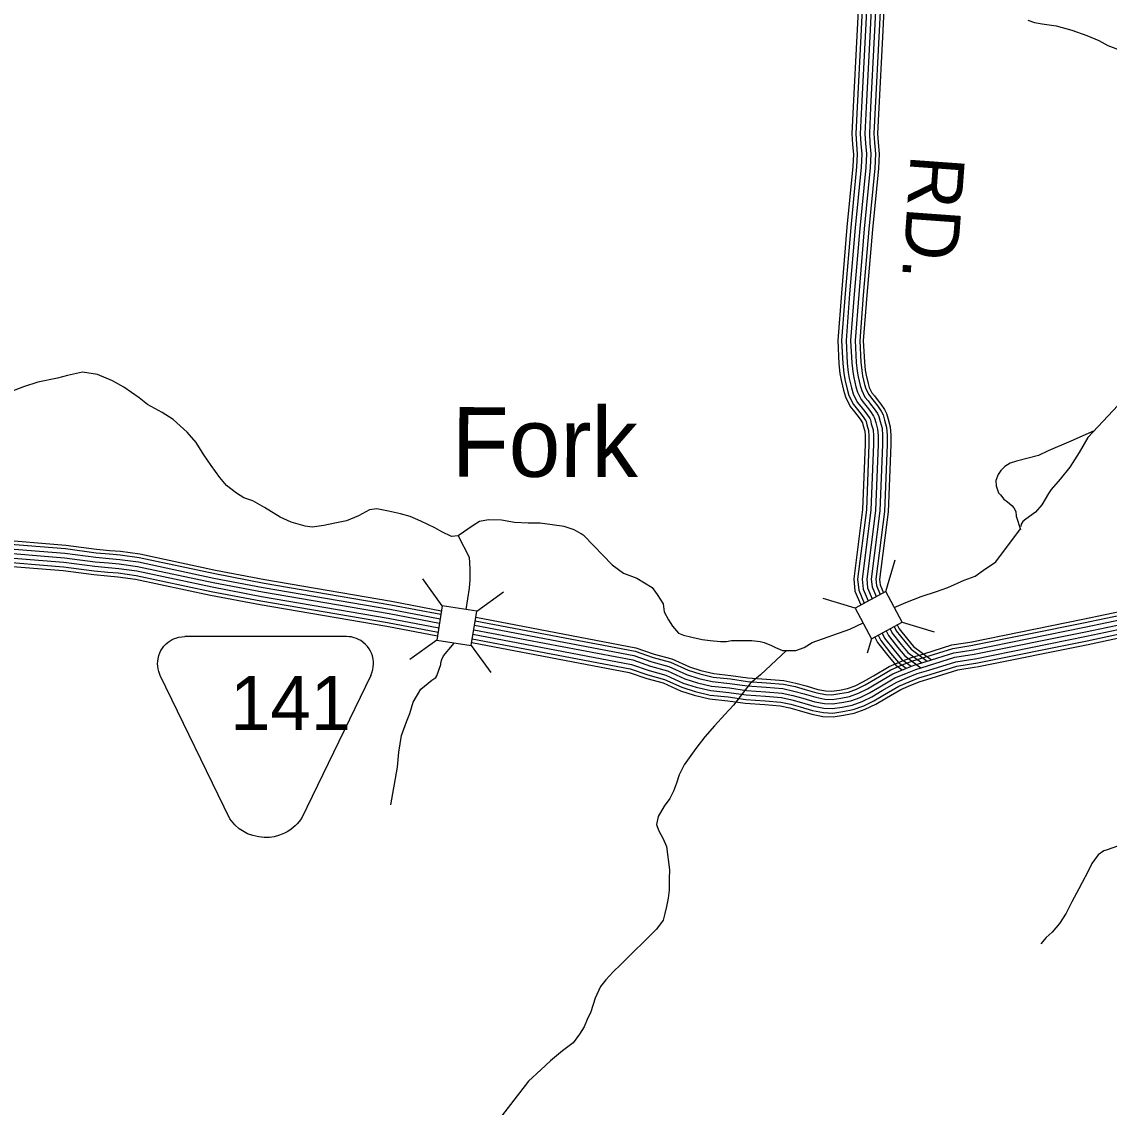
# Model space of a CAD drawing. Extents: x 1788175 to 1969470, y 584502 to 738744.
# Drawn here: x 1925142 to 1932566, y 676046 to 683458 of the extents above; entities that cross this region are included whole.
import ezdxf

# ---------------------------------------------------------------- set-up
doc = ezdxf.new("R2010")
doc.units = 0
for name, color, linetype in [('DESIGN - DRAINAGE - Bridges and Cross Drains Size Text', 7, 'Continuous'), ('DESIGN - ROW - Easement Linework and Patterning', 7, 'Continuous'), ('DESIGN - ROW - Right-of-Way and Easement Labels', 7, 'Continuous'), ('DESIGN - TRANSPORTATION - Text', 7, 'Continuous'), ('SURVEY - CONTOURS - Index with Text', 7, 'Continuous'), ('SURVEY - CONTROL with Text', 7, 'Continuous'), ('SURVEY - DRAINAGE - Storm Sewer', 7, 'Continuous')]:
    doc.layers.add(name, color=color, linetype=linetype)

msp = doc.modelspace()

# ---------------------------------------------------------------- linework, layer by layer
at = {"layer": 'DESIGN - ROW - Easement Linework and Patterning'}
for points in [[(1926562.7, 678014.4), (1926088.3, 678994.9), (1926077.8, 679021.8), (1926073.3, 679039.9), (1926070.7, 679057.7), (1926069.8, 679073.4), (1926070.5, 679091.1), (1926072.6, 679107.6), (1926078.4, 679130.9), (1926084.9, 679148.5), (1926092.8, 679164.6), (1926102.8, 679180.7), (1926113.1, 679194.2), (1926128.6, 679210.5), (1926142.8, 679222.5), (1926156, 679231.6), (1926168.7, 679239), (1926185.3, 679246.6), (1926200.9, 679252.2), (1926213.7, 679255.6), (1926235.3, 679259.1), (1926254.6, 679260.1)], [(1927525.3, 678994.9), (1927531.5, 679012.6), (1927539.5, 679035.7), (1927542.3, 679052.3), (1927543.7, 679072.7), (1927543.3, 679088), (1927541.2, 679106), (1927536, 679128.3), (1927529.5, 679146.6), (1927522.7, 679161.1), (1927514, 679175.9), (1927502.3, 679191.9), (1927489.8, 679205.9), (1927471.1, 679222.3), (1927456.2, 679232.5), (1927442.2, 679240.3), (1927428, 679246.8), (1927411.7, 679252.4), (1927392, 679257.1), (1927378.1, 679259.1), (1927359, 679260.1), (1926254.6, 679260.1)], [(1927525.3, 678994.9), (1927052.3, 678017.3), (1927037, 677997), (1927022.6, 677980.6), (1927009.3, 677967.5), (1926981.2, 677944.5), (1926959.1, 677929.9), (1926935.2, 677917), (1926902.3, 677903.7), (1926864.6, 677893.6), (1926833, 677889), (1926797.9, 677888), (1926760.6, 677891.4), (1926720.1, 677900.6), (1926684.3, 677914), (1926648.7, 677933), (1926626.7, 677948.1), (1926597.3, 677973.5), (1926562.7, 678014.4)]]:
    msp.add_lwpolyline(points, dxfattribs=at)
at = {"layer": 'DESIGN - TRANSPORTATION - Text'}
for points in [[(1932010.9, 683467.9), (1932055, 683453.8), (1932109, 683443.8), (1932203.1, 683429.6), (1932311.2, 683401.5), (1932413.3, 683363.3), (1932495.4, 683331.1), (1932557.4, 683297), (1932659.5, 683256.8)], [(1928982.8, 679947.1), (1928962.3, 679962.2), (1928913, 679989.5), (1928845.5, 680011.3), (1928763.7, 680023.5), (1928681.9, 680033.7), (1928599.9, 680033.8), (1928505.9, 680038.3), (1928418.3, 680054.6), (1928328.2, 680057), (1928267.9, 680046.5), (1928223.1, 680017.6), (1928121.2, 679948.2), (1928075, 679943.3), (1928009.8, 679975.1), (1927962.5, 680002.4), (1927867.6, 680049), (1927794.4, 680081), (1927726.8, 680098.8), (1927645.2, 680117), (1927565.5, 680131.1), (1927517.3, 680126.3), (1927442.2, 680084.2), (1927359.2, 680050.3), (1927278.7, 680034.4), (1927204.2, 680018.3), (1927125.8, 680006.3), (1927076, 680013.6), (1926982.6, 680042.1), (1926907.5, 680076.2), (1926799.1, 680141.2), (1926720.2, 680187.3), (1926658.7, 680207), (1926607.5, 680238.4), (1926540.8, 680292.2), (1926494.2, 680345.6), (1926436.3, 680427.3), (1926386.2, 680500.8), (1926332.3, 680584.4), (1926272.1, 680656.1), (1926176.3, 680742.8), (1926101.5, 680788.9), (1926000.9, 680845.6), (1925944, 680889.2), (1925839.8, 680964.1), (1925762.9, 681006.2), (1925659.9, 681049), (1925556.3, 681065.8), (1925455.6, 681042.3), (1925387, 681024.1), (1925252.2, 680997.6), (1925153.3, 680966.1)], [(1925153.3, 680966.1), (1925035.9, 680919)], [(1932625.7, 680837.1), (1932559.5, 680767.1), (1932421, 680619.1), (1932360.8, 680517), (1932296.6, 680416.9), (1932232.3, 680334.9), (1932170.2, 680264.8), (1932152.1, 680236.8), (1932105.9, 680158.7), (1932063.8, 680108.7), (1931997.6, 680060.7), (1931977.5, 680044.7), (1931965.5, 680026.7), (1931963.8, 680012.2)], [(1932463.4, 680664.3), (1932304.8, 680593.2), (1932148.5, 680529.3), (1932084.4, 680497.3), (1931932.1, 680457.4), (1931890.1, 680443.4), (1931854, 680421.5), (1931825.9, 680393.5), (1931807.8, 680367.4), (1931791.7, 680325.4), (1931793.7, 680289.3), (1931809.6, 680241.2), (1931823.6, 680227.2), (1931847.6, 680199.1), (1931871.6, 680181.1), (1931901.6, 680155), (1931915.6, 680139), (1931927.6, 680112.9), (1931931.5, 680082.8), (1931961.4, 679991.6)], [(1931098.9, 679458.4), (1931178.7, 679491.6), (1931283.1, 679533.4), (1931387.5, 679568.2), (1931464.1, 679596), (1931575.5, 679644.7), (1931652.1, 679672.6), (1931707.8, 679714.4), (1931791.3, 679770.1), (1931960.1, 679995.5)], [(1928121.2, 679948.2), (1928196, 679802.6), (1928200.4, 679722.7), (1928200.4, 679647.3), (1928196, 679589.6), (1928174.1, 679444.7)], [(1928982.8, 679947.1), (1929173.7, 679749.2), (1929250.2, 679693.5), (1929340.8, 679658.7), (1929445.2, 679596), (1929480, 679547.3), (1929521.8, 679484.6), (1929528.7, 679428.9), (1929556.6, 679373.2), (1929584.4, 679331.5), (1929626.2, 679282.7), (1929661, 679268.8), (1929716.7, 679254.9), (1929786.3, 679241), (1929842, 679234), (1929911.6, 679227), (1929953.4, 679227), (1929988.2, 679234), (1930030, 679234), (1930085.7, 679234), (1930127.4, 679234), (1930183.1, 679227), (1930211, 679220.1), (1930259.7, 679199.2), (1930287.6, 679185.3), (1930336.3, 679164.4), (1930385, 679164.4), (1930426.8, 679164.4), (1930482.5, 679185.3), (1930538.2, 679220.1), (1930795.8, 679310.6), (1930885.7, 679353.2)], [(1927662.8, 678110.3), (1927708.2, 678367.9), (1927715.8, 678470.1), (1927734.7, 678583.7), (1927768.8, 678678.4), (1927791.5, 678735.2), (1927814.2, 678811), (1927867.2, 678901.9), (1927942.9, 678962.5), (1927969.4, 678981.4), (1927976.9, 678992.8), (1928003.4, 679068.5), (1928003.4, 679079.9), (1928011, 679102.6), (1928022.3, 679129.1), (1928082.9, 679201.1), (1928095, 679214.9)], [(1930364, 679164.4), (1930186.1, 678998), (1930114.5, 678939.7), (1930000.5, 678792.4), (1929942.8, 678727.7), (1929870.7, 678651.5), (1929804.6, 678575), (1929744.5, 678496.4), (1929698.7, 678431.4), (1929663.5, 678384.3), (1929629.7, 678317), (1929612.1, 678259.3), (1929590.7, 678203.8), (1929567.3, 678154.3), (1929527.9, 678101.2), (1929486.1, 678032.1), (1929474.6, 677976.3), (1929489.6, 677937.8), (1929522.1, 677878.8), (1929542.7, 677826.1), (1929564.5, 677667.2), (1929562.9, 677605.1), (1929562.9, 677528.9), (1929555.4, 677473), (1929543.9, 677417.2), (1929532.7, 677369.4), (1929521.5, 677323.6), (1929475.8, 677262.6), (1929233.2, 677020.4), (1929179.9, 676971.7), (1929130.4, 676916.9), (1929093.1, 676869.7), (1929057, 676790.5), (1929026.5, 676697.1), (1929003.2, 676645.6), (1928981.8, 676594), (1928950.5, 676544.7), (1928906.9, 676485.7), (1928833.4, 676431.5), (1928751.5, 676363.5), (1928685.8, 676301.1), (1928601.8, 676225.1), (1928502.3, 676095.4), (1928400.7, 675963.8)], [(1932623, 677828.6), (1932552.8, 677804.6), (1932528.8, 677796.6), (1932490.7, 677770.6), (1932448.5, 677710.6), (1932420.4, 677654.5), (1932382.2, 677580.5), (1932358.1, 677538.4), (1932311.9, 677448.4), (1932271.8, 677370.3), (1932225.6, 677300.2), (1932177.4, 677242.2), (1932135.3, 677204.2), (1932099.2, 677162.2)]]:
    msp.add_lwpolyline(points, dxfattribs=at)
at = {"layer": 'SURVEY - CONTOURS - Index with Text'}
for points in [[(1930874.8, 683975), (1930843.7, 683360.9), (1930819, 682878.4), (1930810, 682693.1), (1930814.6, 682621), (1930820.3, 682553.6), (1930816.3, 682469.5), (1930775.5, 682055.2), (1930737.5, 681604.3), (1930712.7, 681282.2), (1930721.2, 681121.6), (1930728.1, 681056.2), (1930736, 681010.7), (1930751.6, 680942.9), (1930765.5, 680897), (1930797.7, 680830.9), (1930826.6, 680795.2), (1930843.2, 680773.8), (1930865, 680745), (1930882.2, 680720.1), (1930887.2, 680699), (1930898, 680661.8), (1930900.1, 680629.6), (1930900.5, 680574), (1930882.8, 680127.3), (1930822.4, 679653.4), (1930830.5, 679569.7), (1930871.1, 679476)], [(1930900.5, 683973.7), (1930869.4, 683359.6), (1930844.7, 682877.1), (1930835.8, 682693.3), (1930840.3, 682622.9), (1930846.1, 682554.1), (1930842, 682467.7), (1930801.1, 682052.9), (1930763.2, 681602.2), (1930738.5, 681281.9), (1930746.8, 681123.7), (1930753.6, 681059.7), (1930761.2, 681015.8), (1930776.4, 680949.5), (1930789.5, 680906.4), (1930819.5, 680844.8), (1930846.8, 680811.1), (1930863.6, 680789.5), (1930885.8, 680760.1), (1930904.3, 680733.4), (1930906.4, 680729.4), (1930912.1, 680705.6), (1930923.5, 680666.2), (1930925.8, 680630.5), (1930926.2, 680573.6), (1930908.4, 680125.2), (1930848.2, 679653), (1930855.7, 679576.2), (1930893.8, 679488.3)], [(1930931.5, 683972.2), (1930900.4, 683358), (1930875.6, 682875.5), (1930866.8, 682693.6), (1930871.2, 682625.2), (1930877.2, 682554.6), (1930872.9, 682465.4), (1930832, 682050.1), (1930794.1, 681599.7), (1930769.6, 681281.5), (1930777.7, 681126.1), (1930784.3, 681064), (1930791.6, 681021.9), (1930806.4, 680957.5), (1930818.5, 680917.7), (1930845.8, 680861.6), (1930871.1, 680830.4), (1930888.2, 680808.3), (1930910.9, 680778.3), (1930930.8, 680749.6), (1930935.6, 680740.5), (1930942.1, 680713.5), (1930954.2, 680671.6), (1930956.8, 680631.7), (1930957.2, 680573.1), (1930939.3, 680122.6), (1930879.4, 679652.6), (1930886.1, 679584.1), (1930921.2, 679503.1)], [(1930962.4, 683970.6), (1930931.3, 683356.4), (1930906.6, 682874), (1930897.9, 682693.8), (1930902.1, 682627.5), (1930908.2, 682555.2), (1930903.8, 682463.1), (1930862.8, 682047.2), (1930825, 681597.2), (1930800.6, 681281.1), (1930808.6, 681128.6), (1930815.1, 681068.3), (1930822, 681028), (1930836.4, 680965.5), (1930847.4, 680929.1), (1930872.1, 680878.3), (1930895.4, 680849.7), (1930912.8, 680827.2), (1930936, 680796.5), (1930957.2, 680765.9), (1930964.9, 680751.6), (1930972.1, 680721.4), (1930984.9, 680676.9), (1930987.8, 680632.8), (1930988.2, 680572.6), (1930970.3, 680120), (1930910.6, 679652.1), (1930916.5, 679592), (1930948.6, 679517.9)], [(1930962.4, 683970.6), (1930931.3, 683356.4), (1930906.6, 682874), (1930897.9, 682693.8), (1930902.1, 682627.5), (1930908.2, 682555.2), (1930903.8, 682463.1), (1930862.8, 682047.2), (1930825, 681597.2), (1930800.6, 681281.1), (1930808.6, 681128.6), (1930815.1, 681068.3), (1930822, 681028), (1930836.4, 680965.5), (1930847.4, 680929.1), (1930872.1, 680878.3), (1930895.4, 680849.7), (1930912.8, 680827.2), (1930936, 680796.5), (1930957.2, 680765.9), (1930964.9, 680751.6), (1930972.1, 680721.4), (1930984.9, 680676.9), (1930987.8, 680632.8), (1930988.2, 680572.6), (1930970.3, 680120), (1930910.6, 679652.1), (1930916.5, 679592), (1930948.6, 679517.9)], [(1930993.4, 683969), (1930962.3, 683354.9), (1930937.6, 682872.4), (1930928.9, 682694), (1930933, 682629.8), (1930939.3, 682555.8), (1930934.7, 682460.9), (1930893.7, 682044.4), (1930855.9, 681594.7), (1930831.7, 681280.7), (1930839.6, 681131), (1930845.8, 681072.5), (1930852.4, 681034.1), (1930866.4, 680973.5), (1930876.4, 680940.5), (1930898.4, 680895.1), (1930919.7, 680868.9), (1930937.4, 680846), (1930961.1, 680814.7), (1930983.7, 680782.1), (1930994.1, 680762.7), (1931002.1, 680729.3), (1931015.6, 680682.3), (1931018.8, 680633.9), (1931019.2, 680572.1), (1931001.2, 680117.5), (1930941.8, 679651.7), (1930946.9, 679599.8), (1930976, 679532.6)], [(1931024.4, 683967.5), (1930993.2, 683353.3), (1930968.5, 682870.9), (1930960, 682694.3), (1930964, 682632.1), (1930970.4, 682556.3), (1930965.7, 682458.6), (1930924.6, 682041.6), (1930886.8, 681592.2), (1930862.8, 681280.4), (1930870.5, 681133.5), (1930876.5, 681076.8), (1930882.8, 681040.2), (1930896.3, 680981.4), (1930905.3, 680951.8), (1930924.8, 680911.9), (1930944, 680888.2), (1930962, 680864.8), (1930986.2, 680832.9), (1931010.2, 680798.3), (1931023.3, 680773.8), (1931032, 680737.2), (1931046.4, 680687.7), (1931049.7, 680635), (1931050.2, 680571.6), (1931032.1, 680114.9), (1930973, 679651.2), (1930977.2, 679607.7), (1931003.3, 679547.4)], [(1931049.1, 683966.2), (1931017.9, 683352), (1930993.2, 682869.7), (1930984.7, 682694.5), (1930988.6, 682634), (1930995.1, 682556.8), (1930990.3, 682456.8), (1930949.2, 682039.4), (1930911.4, 681590.2), (1930887.5, 681280.1), (1930895.1, 681135.4), (1930901, 681080.2), (1930907.1, 681045.1), (1930920.2, 680987.8), (1930928.4, 680960.9), (1930945.7, 680925.2), (1930963.4, 680903.5), (1930981.7, 680879.9), (1931006.3, 680847.4), (1931031.3, 680811.2), (1931046.6, 680782.7), (1931056, 680743.5), (1931070.9, 680691.9), (1931074.5, 680635.8), (1931074.9, 680571.2), (1931056.8, 680112.8), (1930997.9, 679650.8), (1931001.5, 679613.9), (1931025.2, 679559.2)], [(1931043, 679298.8), (1931058.8, 679266.2), (1931121.9, 679186.9), (1931170.4, 679128.6), (1931249.7, 679069.7)], [(1931043.1, 679298.6), (1931058.8, 679266.2), (1931121.9, 679186.9), (1931170.4, 679128.6), (1931280.9, 679046.5)], [(1931070.3, 679313.5), (1931085.2, 679282.8), (1931146, 679206.5), (1931191.9, 679151.2), (1931287, 679080.6)], [(1931097.6, 679328.3), (1931111.6, 679299.4), (1931170, 679226.1), (1931213.3, 679173.9), (1931324.2, 679091.7)], [(1931119.4, 679340.1), (1931132.6, 679312.7), (1931189.2, 679241.7), (1931230.4, 679192), (1931353.3, 679100.8)], [(1930965.8, 679257), (1930984.2, 679219.1), (1931053.9, 679131.6), (1931109.7, 679064.4), (1931153.2, 679032.1)], [(1930988.4, 679269.3), (1931006, 679232.9), (1931073.8, 679147.8), (1931127.5, 679083.2), (1931181, 679043.5)], [(1931015.7, 679284), (1931032.4, 679249.6), (1931097.9, 679167.4), (1931148.9, 679105.9), (1931214.6, 679057.1)]]:
    msp.add_lwpolyline(points, dxfattribs=at)
at = {"layer": 'SURVEY - CONTROL with Text'}
for points in [[(1924119.9, 680043.3), (1924187, 680028), (1924450.6, 679964), (1924632.7, 679920.6), (1924726.7, 679894.4), (1924945.4, 679869.1), (1925437.2, 679829.5), (1925647.1, 679801.9), (1925738.4, 679793.3), (1925810.9, 679786.8), (1925938.5, 679769.6), (1926454.3, 679659.6), (1926791.1, 679595.2), (1927655.6, 679446.9), (1927999, 679381.6)], [(1924127.4, 680073.4), (1924194.1, 680058.2), (1924457.9, 679994.2), (1924640.5, 679950.6), (1924732.7, 679924.9), (1924948.5, 679899.9), (1925440.4, 679860.3), (1925650.6, 679832.7), (1925741.2, 679824.2), (1925814.4, 679817.6), (1925943.8, 679800.2), (1926460.5, 679690), (1926796.6, 679625.7), (1927661.1, 679477.4), (1928003.9, 679412.2)], [(1924133.4, 680097.4), (1924199.8, 680082.3), (1924463.7, 680018.2), (1924646.7, 679974.5), (1924737.4, 679949.2), (1924950.9, 679924.5), (1925443, 679884.9), (1925653.3, 679857.3), (1925743.5, 679848.8), (1925817.1, 679842.1), (1925948.1, 679824.5), (1926465.4, 679714.2), (1926801, 679650.1), (1927665.5, 679501.7), (1928007.8, 679436.6)], [(1924104.9, 679983.1), (1924172.9, 679967.7), (1924436.1, 679903.8), (1924617.2, 679860.5), (1924714.7, 679833.3), (1924939.4, 679807.4), (1925430.6, 679767.8), (1925640.1, 679740.3), (1925732.6, 679731.6), (1925804, 679725.1), (1925927.9, 679708.5), (1926442, 679598.8), (1926780, 679534.2), (1927644.5, 679385.9), (1927989.3, 679320.3)], [(1924112.4, 680013.2), (1924180, 679997.9), (1924443.4, 679933.9), (1924624.9, 679890.6), (1924720.7, 679863.8), (1924942.4, 679838.2), (1925433.9, 679798.7), (1925643.6, 679771.1), (1925735.5, 679762.5), (1925807.4, 679755.9), (1925933.2, 679739), (1926448.2, 679629.2), (1926785.5, 679564.7), (1927650, 679416.4), (1927994.2, 679350.9)], [(1924091.1, 679928.1), (1924159.9, 679912.5), (1924422.8, 679848.6), (1924603, 679805.6), (1924703.8, 679777.5), (1924933.9, 679750.9), (1925424.7, 679711.4), (1925633.8, 679684), (1925727.4, 679675.1), (1925797.6, 679668.8), (1925918.2, 679652.5), (1926430.8, 679543.2), (1926769.9, 679478.4), (1927634.4, 679330.1), (1927980.3, 679264.3)], [(1924097.3, 679953.1), (1924165.8, 679937.5), (1924428.8, 679873.6), (1924609.4, 679830.5), (1924708.7, 679802.8), (1924936.4, 679776.5), (1925427.4, 679737), (1925636.7, 679709.5), (1925729.8, 679700.7), (1925800.5, 679694.3), (1925922.6, 679677.9), (1926435.9, 679568.4), (1926774.5, 679503.7), (1927639, 679355.4), (1927984.4, 679289.7)], [(1928241.4, 679392.2), (1929335.6, 679184.1), (1929460.2, 679140.1), (1929579.7, 679108.2), (1929700.9, 679052.6), (1929778.4, 679028.5), (1929866, 679007.7), (1929983.9, 678995.3), (1930100.1, 678978.6), (1930227.3, 678969.9), (1930345.7, 678960.6), (1930427.5, 678942.2), (1930498.3, 678922.9), (1930576.8, 678899.3), (1930632.1, 678888.8), (1930671.3, 678887.1), (1930723.8, 678895.1), (1930779.3, 678905.2), (1930832.1, 678924.6), (1930889.3, 678952.7), (1930957, 678992.7), (1931064.4, 679054.9), (1931144.3, 679088.8), (1931217.2, 679118.2), (1931300.6, 679142.6), (1931492.2, 679203), (1931630.6, 679225.1)], [(1931627.1, 679224.5), (1932386.1, 679377.7), (1932689.8, 679441.6)], [(1931632, 679200.2), (1932391.1, 679353.5), (1932695, 679417.4)], [(1931638.1, 679169.8), (1932397.3, 679323.1), (1932701.6, 679387.1)], [(1928227.7, 679306.5), (1929312.9, 679100.1), (1929434.5, 679057.2), (1929550.3, 679026.4), (1929669.8, 678971.4), (1929755.5, 678944.8), (1929851.3, 678922.1), (1929973.2, 678909.2), (1930091, 678892.3), (1930220.9, 678883.4), (1930332.8, 678874.6), (1930406.6, 678858), (1930474.4, 678839.5), (1930556.2, 678814.9), (1930622.1, 678802.4), (1930676, 678800.1), (1930738.1, 678809.6), (1930802.2, 678821.2), (1930866.3, 678844.7), (1930930.5, 678876.3), (1931000.8, 678917.8), (1931103.2, 678977.2), (1931177.5, 679008.7), (1931245.6, 679036.2), (1931325.8, 679059.7), (1931512.2, 679118.4), (1931644.3, 679139.5)], [(1928232.6, 679337.1), (1929321, 679130.1), (1929443.7, 679086.9), (1929560.8, 679055.6), (1929680.9, 679000.5), (1929763.7, 678974.7), (1929856.6, 678952.7), (1929977, 678940), (1930094.3, 678923.2), (1930223.2, 678914.3), (1930337.4, 678905.3), (1930414.1, 678888.1), (1930483, 678869.3), (1930563.6, 678845.1), (1930625.7, 678833.3), (1930674.4, 678831.2), (1930733, 678840.2), (1930794, 678851.2), (1930854.1, 678873.3), (1930915.8, 678903.6), (1930985.2, 678944.6), (1931089.4, 679005), (1931165.6, 679037.3), (1931235.5, 679065.5), (1931316.8, 679089.3), (1931505, 679148.6), (1931639.4, 679170.1)], [(1928237.5, 679367.8), (1929329.1, 679160.2), (1929452.9, 679116.5), (1929571.3, 679084.9), (1929692, 679029.5), (1929771.9, 679004.6), (1929861.8, 678983.3), (1929980.8, 678970.7), (1930097.5, 678954), (1930225.4, 678945.2), (1930342, 678936.1), (1930421.5, 678918.2), (1930491.5, 678899.1), (1930571, 678875.2), (1930629.3, 678864.2), (1930672.7, 678862.3), (1930727.9, 678870.8), (1930785.8, 678881.2), (1930841.9, 678901.8), (1930901, 678930.9), (1930969.5, 678971.4), (1931075.5, 679032.7), (1931153.7, 679066), (1931225.3, 679094.8), (1931307.8, 679119), (1931497.9, 679178.9), (1931634.5, 679200.7)], [(1931644.3, 679139.5), (1932403.6, 679292.8), (1932708.2, 679356.8)], [(1931650.4, 679109.1), (1932409.9, 679262.4), (1932714.7, 679326.5)], [(1928217.9, 679245.3), (1929296.7, 679040.1), (1929416.2, 678997.9), (1929529.2, 678967.8), (1929647.5, 678913.4), (1929739.2, 678885), (1929840.9, 678860.8), (1929965.5, 678847.7), (1930084.5, 678830.6), (1930216.3, 678821.6), (1930323.5, 678813.1), (1930391.7, 678797.9), (1930457.3, 678779.9), (1930541.5, 678754.6), (1930614.9, 678740.7), (1930679.4, 678737.8), (1930748.3, 678748.5), (1930818.5, 678761.1), (1930890.7, 678787.7), (1930960, 678821.7), (1931032.1, 678864.3), (1931131, 678921.6), (1931201.2, 678951.4), (1931266, 678977.6), (1931343.8, 679000.3), (1931526.4, 679057.9), (1931654, 679078.2)], [(1928222.8, 679275.9), (1929304.8, 679070.1), (1929425.4, 679027.6), (1929539.7, 678997.1), (1929658.7, 678942.4), (1929747.4, 678914.9), (1929846.1, 678891.5), (1929969.4, 678878.4), (1930087.7, 678861.5), (1930218.6, 678852.5), (1930328.1, 678843.9), (1930399.1, 678828), (1930465.9, 678809.7), (1930548.8, 678784.8), (1930618.5, 678771.6), (1930677.7, 678768.9), (1930743.2, 678779), (1930810.3, 678791.1), (1930878.5, 678816.2), (1930945.3, 678849), (1931016.5, 678891.1), (1931117.1, 678949.4), (1931189.3, 678980), (1931255.8, 679006.9), (1931334.8, 679030), (1931519.3, 679088.1), (1931649.2, 679108.8)], [(1931656.5, 679078.7), (1932416.1, 679232), (1932721.3, 679296.2)], [(1931661.6, 679053.5), (1932421.3, 679206.9), (1932726.8, 679271.1)], [(1928213.8, 679219.9), (1929290, 679015.2), (1929408.6, 678973.4), (1929520.4, 678943.5), (1929638.3, 678889.4), (1929732.4, 678860.1), (1929836.5, 678835.4), (1929962.4, 678822.1), (1930081.8, 678805.1), (1930214.4, 678795.9), (1930319.7, 678787.6), (1930385.5, 678772.9), (1930450.3, 678755.2), (1930535.3, 678729.6), (1930611.9, 678715.1), (1930680.8, 678712), (1930752.6, 678723.1), (1930825.2, 678736.2), (1930900.9, 678764), (1930972.3, 678799.1), (1931045.1, 678842.1), (1931142.5, 678898.5), (1931211, 678927.6), (1931274.4, 678953.2), (1931351.3, 678975.7), (1931532.4, 679032.8), (1931658.1, 679052.8)]]:
    msp.add_lwpolyline(points, dxfattribs=at)
at = {"layer": 'SURVEY - DRAINAGE - Storm Sewer'}
for p, q in [((1931040.1, 679567.3), (1931105, 679784.9)), ((1928013.2, 679470.4), (1927880, 679654.4)), ((1928247.9, 679433), (1928431.8, 679566.2)), ((1930831.1, 679454.3), (1930613.4, 679519.2)), ((1931153, 679358.3), (1931370.7, 679293.4)), ((1927975.8, 679235.8), (1927791.9, 679102.6)), ((1930944, 679245.3), (1930914.7, 679147.2)), ((1928210.4, 679198.3), (1928343.6, 679014.4))]:
    msp.add_line(p, q, dxfattribs=at)
for points in [[(1930831.1, 679454.3), (1930944, 679245.3), (1931153, 679358.3), (1931040.1, 679567.3)], [(1927975.8, 679235.8), (1928210.4, 679198.3), (1928247.9, 679433), (1928013.2, 679470.4)]]:
    msp.add_lwpolyline(points, close=True, dxfattribs=at)

# ---------------------------------------------------------------- texts
at = {"layer": 'DESIGN - DRAINAGE - Bridges and Cross Drains Size Text'}
msp.add_text('Fork', height=475, rotation=359.90109, dxfattribs=at).set_placement((1928077.9, 680351.7))
at = {"layer": 'DESIGN - ROW - Easement Linework and Patterning'}
msp.add_text('141', height=369.6, dxfattribs=at).set_placement((1926564.9, 678621.7))
at = {"layer": 'DESIGN - ROW - Right-of-Way and Easement Labels'}
msp.add_text('RD.', height=370, rotation=265.84671, dxfattribs=at).set_placement((1931212.7, 682556))

doc.saveas('drawing.dxf')
